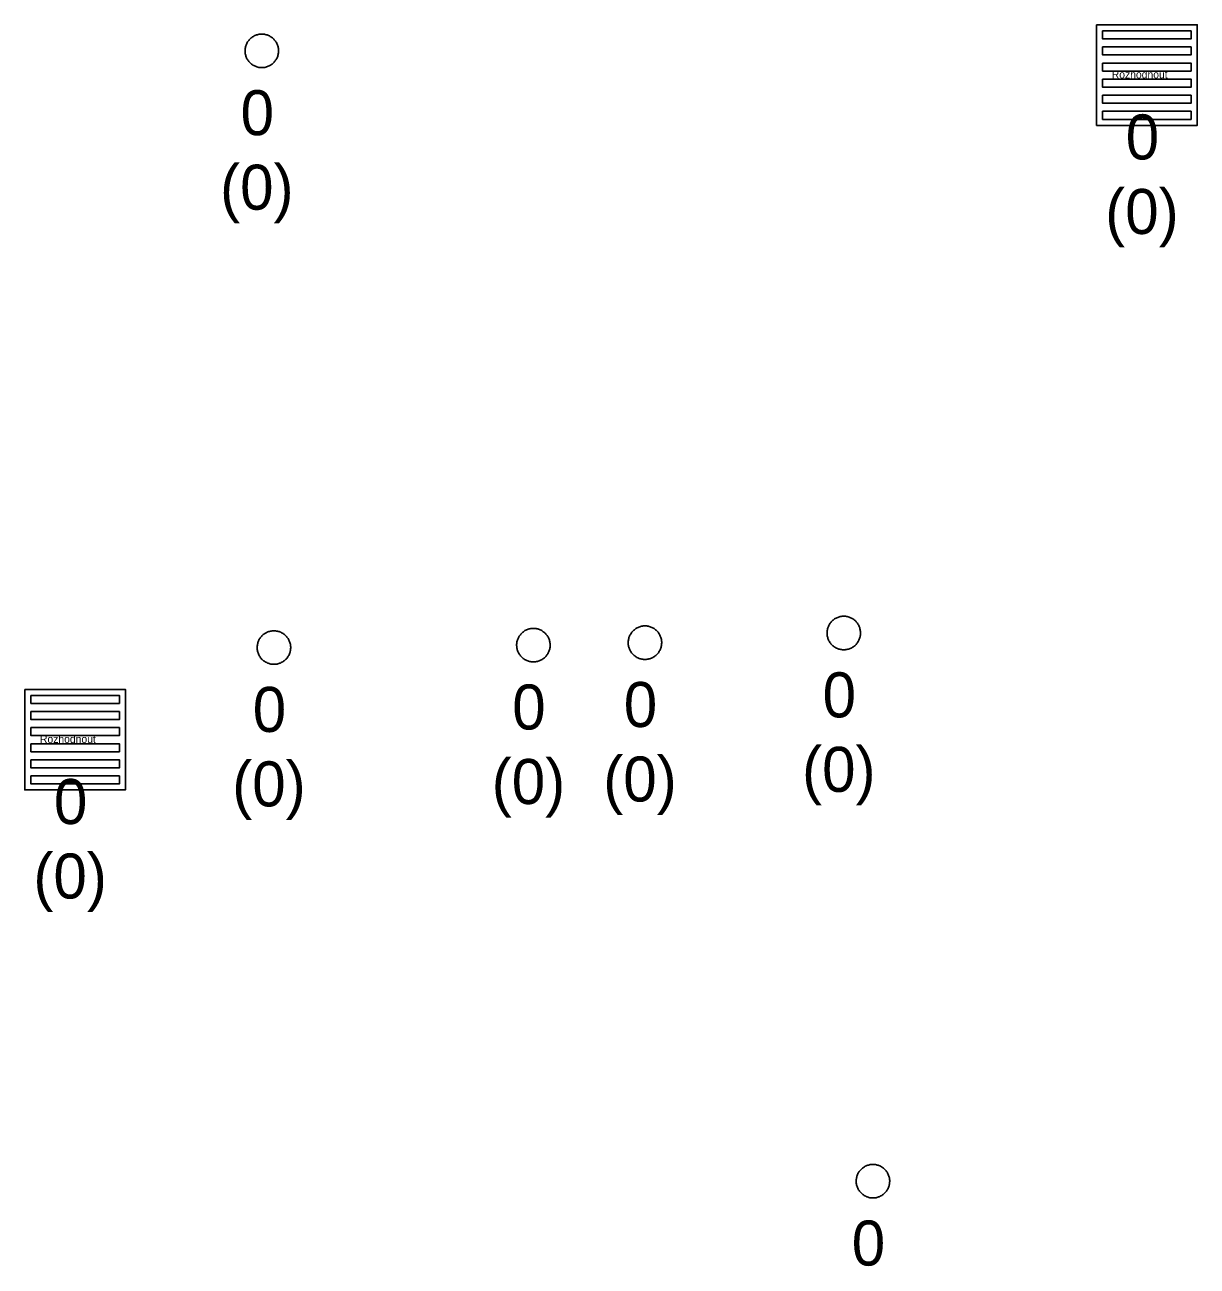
# Model space of a CAD drawing. Extents: x -606452 to -604459, y -1157823 to -1156972.
# Drawn here: x -605842.44 to -605824.95, y -1157235.13 to -1157216.62 of the extents above; entities that cross this region are included whole.
import ezdxf

# ---------------------------------------------------------------- set-up
doc = ezdxf.new("R2010")
doc.units = 0
doc.layers.add('Uliční vpusť', color=7, linetype='Continuous')
doc.layers.add('Vstupní šachta stoky', color=7, linetype='Continuous')

msp = doc.modelspace()

# ---------------------------------------------------------------- linework, layer by layer
at = {"layer": 'Uliční vpusť'}
for points in [[(-605826.449, -1157216.616), (-605824.949, -1157216.616), (-605824.949, -1157218.116), (-605826.449, -1157218.116)], [(-605826.359, -1157216.706), (-605825.039, -1157216.706), (-605825.039, -1157216.826), (-605826.359, -1157216.826)], [(-605826.359, -1157216.946), (-605825.039, -1157216.946), (-605825.039, -1157217.066), (-605826.359, -1157217.066)], [(-605826.359, -1157217.186), (-605825.039, -1157217.186), (-605825.039, -1157217.306), (-605826.359, -1157217.306)], [(-605826.359, -1157217.426), (-605825.039, -1157217.426), (-605825.039, -1157217.546), (-605826.359, -1157217.546)], [(-605826.359, -1157217.666), (-605825.039, -1157217.666), (-605825.039, -1157217.786), (-605826.359, -1157217.786)], [(-605826.359, -1157217.906), (-605825.039, -1157217.906), (-605825.039, -1157218.026), (-605826.359, -1157218.026)], [(-605842.438, -1157226.528), (-605840.938, -1157226.528), (-605840.938, -1157228.028), (-605842.438, -1157228.028)], [(-605842.348, -1157226.618), (-605841.028, -1157226.618), (-605841.028, -1157226.738), (-605842.348, -1157226.738)], [(-605842.348, -1157226.858), (-605841.028, -1157226.858), (-605841.028, -1157226.978), (-605842.348, -1157226.978)], [(-605842.348, -1157227.098), (-605841.028, -1157227.098), (-605841.028, -1157227.218), (-605842.348, -1157227.218)], [(-605842.348, -1157227.338), (-605841.028, -1157227.338), (-605841.028, -1157227.458), (-605842.348, -1157227.458)], [(-605842.348, -1157227.578), (-605841.028, -1157227.578), (-605841.028, -1157227.698), (-605842.348, -1157227.698)], [(-605842.348, -1157227.818), (-605841.028, -1157227.818), (-605841.028, -1157227.938), (-605842.348, -1157227.938)]]:
    msp.add_lwpolyline(points, close=True, dxfattribs=at)
at = {"layer": 'Vstupní šachta stoky'}
for p, q in [((-605838.916, -1157216.754), (-605838.903, -1157216.754)), ((-605830.234, -1157225.437), (-605830.221, -1157225.437)), ((-605838.735, -1157225.654), (-605838.722, -1157225.654)), ((-605834.864, -1157225.618), (-605834.851, -1157225.618)), ((-605833.2, -1157225.581), (-605833.187, -1157225.581)), ((-605829.799, -1157233.613), (-605829.786, -1157233.613))]:
    msp.add_line(p, q, dxfattribs=at)
for points in [[(-605838.903, -1157216.754), (-605838.89, -1157216.754), (-605838.877, -1157216.755), (-605838.864, -1157216.757), (-605838.851, -1157216.76), (-605838.838, -1157216.763), (-605838.825, -1157216.766), (-605838.813, -1157216.771), (-605838.801, -1157216.776), (-605838.789, -1157216.782), (-605838.777, -1157216.788), (-605838.766, -1157216.795), (-605838.755, -1157216.803), (-605838.745, -1157216.811), (-605838.735, -1157216.819), (-605838.725, -1157216.828), (-605838.716, -1157216.838), (-605838.708, -1157216.848), (-605838.7, -1157216.859), (-605838.692, -1157216.87), (-605838.685, -1157216.881), (-605838.679, -1157216.893), (-605838.674, -1157216.905), (-605838.669, -1157216.917), (-605838.664, -1157216.929), (-605838.661, -1157216.942), (-605838.658, -1157216.955), (-605838.656, -1157216.968), (-605838.654, -1157216.981), (-605838.653, -1157216.994), (-605838.653, -1157217.007), (-605838.654, -1157217.021), (-605838.655, -1157217.034), (-605838.657, -1157217.047), (-605838.659, -1157217.06), (-605838.663, -1157217.072), (-605838.666, -1157217.085), (-605838.671, -1157217.097), (-605838.676, -1157217.11), (-605838.682, -1157217.121), (-605838.689, -1157217.133), (-605838.696, -1157217.144), (-605838.703, -1157217.155), (-605838.712, -1157217.165), (-605838.72, -1157217.175), (-605838.73, -1157217.184), (-605838.74, -1157217.193), (-605838.75, -1157217.202), (-605838.76, -1157217.209), (-605838.771, -1157217.217), (-605838.783, -1157217.223), (-605838.795, -1157217.229), (-605838.807, -1157217.235), (-605838.819, -1157217.239), (-605838.831, -1157217.244), (-605838.844, -1157217.247), (-605838.857, -1157217.25), (-605838.87, -1157217.252), (-605838.883, -1157217.253), (-605838.896, -1157217.254), (-605838.91, -1157217.254), (-605838.923, -1157217.253), (-605838.936, -1157217.252), (-605838.949, -1157217.25), (-605838.962, -1157217.247), (-605838.975, -1157217.244), (-605838.987, -1157217.239), (-605838.999, -1157217.235), (-605839.011, -1157217.229), (-605839.023, -1157217.223), (-605839.035, -1157217.217), (-605839.046, -1157217.209), (-605839.056, -1157217.202), (-605839.066, -1157217.193), (-605839.076, -1157217.184), (-605839.086, -1157217.175), (-605839.094, -1157217.165), (-605839.103, -1157217.155), (-605839.11, -1157217.144), (-605839.117, -1157217.133), (-605839.124, -1157217.121), (-605839.13, -1157217.11), (-605839.135, -1157217.097), (-605839.14, -1157217.085), (-605839.143, -1157217.072), (-605839.147, -1157217.06), (-605839.149, -1157217.047), (-605839.151, -1157217.034), (-605839.152, -1157217.021), (-605839.153, -1157217.007), (-605839.153, -1157216.994), (-605839.152, -1157216.981), (-605839.15, -1157216.968), (-605839.148, -1157216.955), (-605839.145, -1157216.942), (-605839.142, -1157216.929), (-605839.137, -1157216.917), (-605839.132, -1157216.905), (-605839.127, -1157216.893), (-605839.121, -1157216.881), (-605839.114, -1157216.87)], [(-605839.114, -1157216.87), (-605839.106, -1157216.859), (-605839.098, -1157216.848), (-605839.09, -1157216.838), (-605839.081, -1157216.828), (-605839.071, -1157216.819), (-605839.061, -1157216.811), (-605839.051, -1157216.803), (-605839.04, -1157216.795), (-605839.029, -1157216.788), (-605839.017, -1157216.782), (-605839.005, -1157216.776), (-605838.993, -1157216.771), (-605838.981, -1157216.766), (-605838.968, -1157216.763), (-605838.955, -1157216.76), (-605838.942, -1157216.757), (-605838.929, -1157216.755), (-605838.916, -1157216.754)], [(-605830.221, -1157225.437), (-605830.208, -1157225.437), (-605830.195, -1157225.438), (-605830.182, -1157225.44), (-605830.169, -1157225.443), (-605830.156, -1157225.446), (-605830.143, -1157225.449), (-605830.131, -1157225.454), (-605830.119, -1157225.459), (-605830.107, -1157225.465), (-605830.095, -1157225.471), (-605830.084, -1157225.478), (-605830.073, -1157225.486), (-605830.063, -1157225.494), (-605830.053, -1157225.502), (-605830.043, -1157225.511), (-605830.034, -1157225.521), (-605830.026, -1157225.531), (-605830.018, -1157225.542), (-605830.01, -1157225.553), (-605830.003, -1157225.564), (-605829.997, -1157225.576), (-605829.992, -1157225.588), (-605829.987, -1157225.6), (-605829.982, -1157225.612), (-605829.979, -1157225.625), (-605829.976, -1157225.638), (-605829.974, -1157225.651), (-605829.972, -1157225.664), (-605829.971, -1157225.677), (-605829.971, -1157225.69), (-605829.972, -1157225.704), (-605829.973, -1157225.717), (-605829.975, -1157225.73), (-605829.977, -1157225.743), (-605829.981, -1157225.755), (-605829.984, -1157225.768), (-605829.989, -1157225.78), (-605829.994, -1157225.793), (-605830, -1157225.804), (-605830.007, -1157225.816), (-605830.014, -1157225.827), (-605830.021, -1157225.838), (-605830.03, -1157225.848), (-605830.038, -1157225.858), (-605830.048, -1157225.867), (-605830.058, -1157225.876), (-605830.068, -1157225.885), (-605830.078, -1157225.892), (-605830.089, -1157225.9), (-605830.101, -1157225.906), (-605830.113, -1157225.912), (-605830.125, -1157225.918), (-605830.137, -1157225.922), (-605830.149, -1157225.927), (-605830.162, -1157225.93), (-605830.175, -1157225.933), (-605830.188, -1157225.935), (-605830.201, -1157225.936), (-605830.214, -1157225.937), (-605830.228, -1157225.937), (-605830.241, -1157225.936), (-605830.254, -1157225.935), (-605830.267, -1157225.933), (-605830.28, -1157225.93), (-605830.293, -1157225.927), (-605830.305, -1157225.922), (-605830.317, -1157225.918), (-605830.329, -1157225.912), (-605830.341, -1157225.906), (-605830.353, -1157225.9), (-605830.364, -1157225.892), (-605830.374, -1157225.885), (-605830.384, -1157225.876), (-605830.394, -1157225.867), (-605830.404, -1157225.858), (-605830.412, -1157225.848), (-605830.421, -1157225.838), (-605830.428, -1157225.827), (-605830.435, -1157225.816), (-605830.442, -1157225.804), (-605830.448, -1157225.793), (-605830.453, -1157225.78), (-605830.458, -1157225.768), (-605830.461, -1157225.755), (-605830.465, -1157225.743), (-605830.467, -1157225.73), (-605830.469, -1157225.717), (-605830.47, -1157225.704), (-605830.471, -1157225.69), (-605830.471, -1157225.677), (-605830.47, -1157225.664), (-605830.468, -1157225.651), (-605830.466, -1157225.638), (-605830.463, -1157225.625), (-605830.46, -1157225.612), (-605830.455, -1157225.6), (-605830.45, -1157225.588), (-605830.445, -1157225.576), (-605830.439, -1157225.564), (-605830.432, -1157225.553)], [(-605830.432, -1157225.553), (-605830.424, -1157225.542), (-605830.416, -1157225.531), (-605830.408, -1157225.521), (-605830.399, -1157225.511), (-605830.389, -1157225.502), (-605830.379, -1157225.494), (-605830.369, -1157225.486), (-605830.358, -1157225.478), (-605830.347, -1157225.471), (-605830.335, -1157225.465), (-605830.323, -1157225.459), (-605830.311, -1157225.454), (-605830.299, -1157225.449), (-605830.286, -1157225.446), (-605830.273, -1157225.443), (-605830.26, -1157225.44), (-605830.247, -1157225.438), (-605830.234, -1157225.437)], [(-605838.722, -1157225.654), (-605838.709, -1157225.654), (-605838.696, -1157225.655), (-605838.683, -1157225.657), (-605838.67, -1157225.66), (-605838.657, -1157225.663), (-605838.644, -1157225.666), (-605838.632, -1157225.671), (-605838.62, -1157225.676), (-605838.608, -1157225.682), (-605838.596, -1157225.688), (-605838.585, -1157225.695), (-605838.574, -1157225.703), (-605838.564, -1157225.711), (-605838.554, -1157225.719), (-605838.544, -1157225.728), (-605838.535, -1157225.738), (-605838.527, -1157225.748), (-605838.519, -1157225.759), (-605838.511, -1157225.77), (-605838.504, -1157225.781), (-605838.498, -1157225.793), (-605838.493, -1157225.805), (-605838.488, -1157225.817), (-605838.483, -1157225.829), (-605838.48, -1157225.842), (-605838.477, -1157225.855), (-605838.475, -1157225.868), (-605838.473, -1157225.881), (-605838.472, -1157225.894), (-605838.472, -1157225.907), (-605838.473, -1157225.921), (-605838.474, -1157225.934), (-605838.476, -1157225.947), (-605838.478, -1157225.96), (-605838.482, -1157225.972), (-605838.485, -1157225.985), (-605838.49, -1157225.997), (-605838.495, -1157226.01), (-605838.501, -1157226.021), (-605838.508, -1157226.033), (-605838.515, -1157226.044), (-605838.522, -1157226.055), (-605838.531, -1157226.065), (-605838.539, -1157226.075), (-605838.549, -1157226.084), (-605838.559, -1157226.093), (-605838.569, -1157226.102), (-605838.579, -1157226.109), (-605838.59, -1157226.117), (-605838.602, -1157226.123), (-605838.614, -1157226.129), (-605838.626, -1157226.135), (-605838.638, -1157226.139), (-605838.65, -1157226.144), (-605838.663, -1157226.147), (-605838.676, -1157226.15), (-605838.689, -1157226.152), (-605838.702, -1157226.153), (-605838.715, -1157226.154), (-605838.729, -1157226.154), (-605838.742, -1157226.153), (-605838.755, -1157226.152), (-605838.768, -1157226.15), (-605838.781, -1157226.147), (-605838.794, -1157226.144), (-605838.806, -1157226.139), (-605838.818, -1157226.135), (-605838.83, -1157226.129), (-605838.842, -1157226.123), (-605838.854, -1157226.117), (-605838.865, -1157226.109), (-605838.875, -1157226.102), (-605838.885, -1157226.093), (-605838.895, -1157226.084), (-605838.905, -1157226.075), (-605838.913, -1157226.065), (-605838.922, -1157226.055), (-605838.929, -1157226.044), (-605838.936, -1157226.033), (-605838.943, -1157226.021), (-605838.949, -1157226.01), (-605838.954, -1157225.997), (-605838.959, -1157225.985), (-605838.962, -1157225.972), (-605838.966, -1157225.96), (-605838.968, -1157225.947), (-605838.97, -1157225.934), (-605838.971, -1157225.921), (-605838.972, -1157225.907), (-605838.972, -1157225.894), (-605838.971, -1157225.881), (-605838.969, -1157225.868), (-605838.967, -1157225.855), (-605838.964, -1157225.842), (-605838.961, -1157225.829), (-605838.956, -1157225.817), (-605838.951, -1157225.805), (-605838.946, -1157225.793), (-605838.94, -1157225.781), (-605838.933, -1157225.77)], [(-605838.933, -1157225.77), (-605838.925, -1157225.759), (-605838.917, -1157225.748), (-605838.909, -1157225.738), (-605838.9, -1157225.728), (-605838.89, -1157225.719), (-605838.88, -1157225.711), (-605838.87, -1157225.703), (-605838.859, -1157225.695), (-605838.848, -1157225.688), (-605838.836, -1157225.682), (-605838.824, -1157225.676), (-605838.812, -1157225.671), (-605838.8, -1157225.666), (-605838.787, -1157225.663), (-605838.774, -1157225.66), (-605838.761, -1157225.657), (-605838.748, -1157225.655), (-605838.735, -1157225.654)], [(-605834.851, -1157225.618), (-605834.838, -1157225.618), (-605834.825, -1157225.619), (-605834.812, -1157225.621), (-605834.799, -1157225.624), (-605834.786, -1157225.627), (-605834.773, -1157225.63), (-605834.761, -1157225.635), (-605834.749, -1157225.64), (-605834.737, -1157225.646), (-605834.725, -1157225.652), (-605834.714, -1157225.659), (-605834.703, -1157225.667), (-605834.693, -1157225.675), (-605834.683, -1157225.683), (-605834.673, -1157225.692), (-605834.664, -1157225.702), (-605834.656, -1157225.712), (-605834.648, -1157225.723), (-605834.64, -1157225.734), (-605834.633, -1157225.745), (-605834.627, -1157225.757), (-605834.622, -1157225.769), (-605834.617, -1157225.781), (-605834.612, -1157225.793), (-605834.609, -1157225.806), (-605834.606, -1157225.819), (-605834.604, -1157225.832), (-605834.602, -1157225.845), (-605834.601, -1157225.858), (-605834.601, -1157225.871), (-605834.602, -1157225.885), (-605834.603, -1157225.898), (-605834.605, -1157225.911), (-605834.607, -1157225.924), (-605834.611, -1157225.936), (-605834.614, -1157225.949), (-605834.619, -1157225.961), (-605834.624, -1157225.974), (-605834.63, -1157225.985), (-605834.637, -1157225.997), (-605834.644, -1157226.008), (-605834.651, -1157226.019), (-605834.66, -1157226.029), (-605834.668, -1157226.039), (-605834.678, -1157226.048), (-605834.688, -1157226.057), (-605834.698, -1157226.066), (-605834.708, -1157226.073), (-605834.719, -1157226.081), (-605834.731, -1157226.087), (-605834.743, -1157226.093), (-605834.755, -1157226.099), (-605834.767, -1157226.103), (-605834.779, -1157226.108), (-605834.792, -1157226.111), (-605834.805, -1157226.114), (-605834.818, -1157226.116), (-605834.831, -1157226.117), (-605834.844, -1157226.118), (-605834.858, -1157226.118), (-605834.871, -1157226.117), (-605834.884, -1157226.116), (-605834.897, -1157226.114), (-605834.91, -1157226.111), (-605834.923, -1157226.108), (-605834.935, -1157226.103), (-605834.947, -1157226.099), (-605834.959, -1157226.093), (-605834.971, -1157226.087), (-605834.983, -1157226.081), (-605834.994, -1157226.073), (-605835.004, -1157226.066), (-605835.014, -1157226.057), (-605835.024, -1157226.048), (-605835.034, -1157226.039), (-605835.042, -1157226.029), (-605835.051, -1157226.019), (-605835.058, -1157226.008), (-605835.065, -1157225.997), (-605835.072, -1157225.985), (-605835.078, -1157225.974), (-605835.083, -1157225.961), (-605835.088, -1157225.949), (-605835.091, -1157225.936), (-605835.095, -1157225.924), (-605835.097, -1157225.911), (-605835.099, -1157225.898), (-605835.1, -1157225.885), (-605835.101, -1157225.871), (-605835.101, -1157225.858), (-605835.1, -1157225.845), (-605835.098, -1157225.832), (-605835.096, -1157225.819), (-605835.093, -1157225.806), (-605835.09, -1157225.793), (-605835.085, -1157225.781), (-605835.08, -1157225.769), (-605835.075, -1157225.757), (-605835.069, -1157225.745), (-605835.062, -1157225.734)], [(-605835.062, -1157225.734), (-605835.054, -1157225.723), (-605835.046, -1157225.712), (-605835.038, -1157225.702), (-605835.029, -1157225.692), (-605835.019, -1157225.683), (-605835.009, -1157225.675), (-605834.999, -1157225.667), (-605834.988, -1157225.659), (-605834.977, -1157225.652), (-605834.965, -1157225.646), (-605834.953, -1157225.64), (-605834.941, -1157225.635), (-605834.929, -1157225.63), (-605834.916, -1157225.627), (-605834.903, -1157225.624), (-605834.89, -1157225.621), (-605834.877, -1157225.619), (-605834.864, -1157225.618)], [(-605833.187, -1157225.581), (-605833.174, -1157225.581), (-605833.161, -1157225.582), (-605833.148, -1157225.584), (-605833.135, -1157225.587), (-605833.122, -1157225.59), (-605833.109, -1157225.593), (-605833.097, -1157225.598), (-605833.085, -1157225.603), (-605833.073, -1157225.609), (-605833.061, -1157225.615), (-605833.05, -1157225.622), (-605833.039, -1157225.63), (-605833.029, -1157225.638), (-605833.019, -1157225.646), (-605833.009, -1157225.655), (-605833, -1157225.665), (-605832.992, -1157225.675), (-605832.984, -1157225.686), (-605832.976, -1157225.697), (-605832.969, -1157225.708), (-605832.963, -1157225.72), (-605832.958, -1157225.732), (-605832.953, -1157225.744), (-605832.948, -1157225.756), (-605832.945, -1157225.769), (-605832.942, -1157225.782), (-605832.94, -1157225.795), (-605832.938, -1157225.808), (-605832.937, -1157225.821), (-605832.937, -1157225.834), (-605832.938, -1157225.848), (-605832.939, -1157225.861), (-605832.941, -1157225.874), (-605832.943, -1157225.887), (-605832.947, -1157225.899), (-605832.95, -1157225.912), (-605832.955, -1157225.924), (-605832.96, -1157225.937), (-605832.966, -1157225.948), (-605832.973, -1157225.96), (-605832.98, -1157225.971), (-605832.987, -1157225.982), (-605832.996, -1157225.992), (-605833.004, -1157226.002), (-605833.014, -1157226.011), (-605833.024, -1157226.02), (-605833.034, -1157226.029), (-605833.044, -1157226.036), (-605833.055, -1157226.044), (-605833.067, -1157226.05), (-605833.079, -1157226.056), (-605833.091, -1157226.062), (-605833.103, -1157226.066), (-605833.115, -1157226.071), (-605833.128, -1157226.074), (-605833.141, -1157226.077), (-605833.154, -1157226.079), (-605833.167, -1157226.08), (-605833.18, -1157226.081), (-605833.194, -1157226.081), (-605833.207, -1157226.08), (-605833.22, -1157226.079), (-605833.233, -1157226.077), (-605833.246, -1157226.074), (-605833.259, -1157226.071), (-605833.271, -1157226.066), (-605833.283, -1157226.062), (-605833.295, -1157226.056), (-605833.307, -1157226.05), (-605833.319, -1157226.044), (-605833.33, -1157226.036), (-605833.34, -1157226.029), (-605833.35, -1157226.02), (-605833.36, -1157226.011), (-605833.37, -1157226.002), (-605833.378, -1157225.992), (-605833.387, -1157225.982), (-605833.394, -1157225.971), (-605833.401, -1157225.96), (-605833.408, -1157225.948), (-605833.414, -1157225.937), (-605833.419, -1157225.924), (-605833.424, -1157225.912), (-605833.427, -1157225.899), (-605833.431, -1157225.887), (-605833.433, -1157225.874), (-605833.435, -1157225.861), (-605833.436, -1157225.848), (-605833.437, -1157225.834), (-605833.437, -1157225.821), (-605833.436, -1157225.808), (-605833.434, -1157225.795), (-605833.432, -1157225.782), (-605833.429, -1157225.769), (-605833.426, -1157225.756), (-605833.421, -1157225.744), (-605833.416, -1157225.732), (-605833.411, -1157225.72), (-605833.405, -1157225.708), (-605833.398, -1157225.697)], [(-605833.398, -1157225.697), (-605833.39, -1157225.686), (-605833.382, -1157225.675), (-605833.374, -1157225.665), (-605833.365, -1157225.655), (-605833.355, -1157225.646), (-605833.345, -1157225.638), (-605833.335, -1157225.63), (-605833.324, -1157225.622), (-605833.313, -1157225.615), (-605833.301, -1157225.609), (-605833.289, -1157225.603), (-605833.277, -1157225.598), (-605833.265, -1157225.593), (-605833.252, -1157225.59), (-605833.239, -1157225.587), (-605833.226, -1157225.584), (-605833.213, -1157225.582), (-605833.2, -1157225.581)], [(-605829.786, -1157233.613), (-605829.773, -1157233.613), (-605829.76, -1157233.614), (-605829.747, -1157233.616), (-605829.734, -1157233.619), (-605829.721, -1157233.622), (-605829.708, -1157233.625), (-605829.696, -1157233.63), (-605829.684, -1157233.635), (-605829.672, -1157233.641), (-605829.66, -1157233.647), (-605829.649, -1157233.654), (-605829.638, -1157233.662), (-605829.628, -1157233.67), (-605829.618, -1157233.678), (-605829.608, -1157233.687), (-605829.599, -1157233.697), (-605829.591, -1157233.707), (-605829.583, -1157233.718), (-605829.575, -1157233.729), (-605829.568, -1157233.74), (-605829.562, -1157233.752), (-605829.557, -1157233.764), (-605829.552, -1157233.776), (-605829.547, -1157233.788), (-605829.544, -1157233.801), (-605829.541, -1157233.814), (-605829.539, -1157233.827), (-605829.537, -1157233.84), (-605829.536, -1157233.853), (-605829.536, -1157233.866), (-605829.537, -1157233.88), (-605829.538, -1157233.893), (-605829.54, -1157233.906), (-605829.542, -1157233.919), (-605829.546, -1157233.931), (-605829.549, -1157233.944), (-605829.554, -1157233.956), (-605829.559, -1157233.969), (-605829.565, -1157233.98), (-605829.572, -1157233.992), (-605829.579, -1157234.003), (-605829.586, -1157234.014), (-605829.595, -1157234.024), (-605829.603, -1157234.034), (-605829.613, -1157234.043), (-605829.623, -1157234.052), (-605829.633, -1157234.061), (-605829.643, -1157234.068), (-605829.654, -1157234.076), (-605829.666, -1157234.082), (-605829.678, -1157234.088), (-605829.69, -1157234.094), (-605829.702, -1157234.098), (-605829.714, -1157234.103), (-605829.727, -1157234.106), (-605829.74, -1157234.109), (-605829.753, -1157234.111), (-605829.766, -1157234.112), (-605829.779, -1157234.113), (-605829.793, -1157234.113), (-605829.806, -1157234.112), (-605829.819, -1157234.111), (-605829.832, -1157234.109), (-605829.845, -1157234.106), (-605829.858, -1157234.103), (-605829.87, -1157234.098), (-605829.882, -1157234.094), (-605829.894, -1157234.088), (-605829.906, -1157234.082), (-605829.918, -1157234.076), (-605829.929, -1157234.068), (-605829.939, -1157234.061), (-605829.949, -1157234.052), (-605829.959, -1157234.043), (-605829.969, -1157234.034), (-605829.977, -1157234.024), (-605829.986, -1157234.014), (-605829.993, -1157234.003), (-605830, -1157233.992), (-605830.007, -1157233.98), (-605830.013, -1157233.969), (-605830.018, -1157233.956), (-605830.023, -1157233.944), (-605830.026, -1157233.931), (-605830.03, -1157233.919), (-605830.032, -1157233.906), (-605830.034, -1157233.893), (-605830.035, -1157233.88), (-605830.036, -1157233.866), (-605830.036, -1157233.853), (-605830.035, -1157233.84), (-605830.033, -1157233.827), (-605830.031, -1157233.814), (-605830.028, -1157233.801), (-605830.025, -1157233.788), (-605830.02, -1157233.776), (-605830.015, -1157233.764), (-605830.01, -1157233.752), (-605830.004, -1157233.74), (-605829.997, -1157233.729)], [(-605829.997, -1157233.729), (-605829.989, -1157233.718), (-605829.981, -1157233.707), (-605829.973, -1157233.697), (-605829.964, -1157233.687), (-605829.954, -1157233.678), (-605829.944, -1157233.67), (-605829.934, -1157233.662), (-605829.923, -1157233.654), (-605829.912, -1157233.647), (-605829.9, -1157233.641), (-605829.888, -1157233.635), (-605829.876, -1157233.63), (-605829.864, -1157233.625), (-605829.851, -1157233.622), (-605829.838, -1157233.619), (-605829.825, -1157233.616), (-605829.812, -1157233.614), (-605829.799, -1157233.613)]]:
    msp.add_lwpolyline(points, dxfattribs=at)

# ---------------------------------------------------------------- texts
at = {"layer": 'Uliční vpusť'}
for p in [(-605826.223, -1157217.414), (-605842.212, -1157227.326)]:
    msp.add_text('Rozhodnout', height=0.1155, rotation=360, dxfattribs=at).set_placement(p)
for s, height, p in [('0', 0.671, (-605826.015, -1157218.624)), ('(0)', 0.6708, (-605826.321, -1157219.735)), ('0', 0.671, (-605842.004, -1157228.536)), ('(0)', 0.6708, (-605842.31, -1157229.647))]:
    msp.add_text(s, height=height, dxfattribs=at).set_placement(p)
at = {"layer": 'Vstupní šachta stoky'}
for s, height, p in [('0', 0.671, (-605839.219, -1157218.262)), ('(0)', 0.6708, (-605839.525, -1157219.373)), ('0', 0.671, (-605830.537, -1157226.945)), ('0', 0.671, (-605839.038, -1157227.162)), ('0', 0.671, (-605835.167, -1157227.126)), ('0', 0.671, (-605833.503, -1157227.089)), ('(0)', 0.6708, (-605830.843, -1157228.056)), ('(0)', 0.6708, (-605839.344, -1157228.273)), ('(0)', 0.6708, (-605835.473, -1157228.237)), ('(0)', 0.6708, (-605833.809, -1157228.2)), ('0', 0.671, (-605830.102, -1157235.121))]:
    msp.add_text(s, height=height, dxfattribs=at).set_placement(p)

doc.saveas('drawing.dxf')
